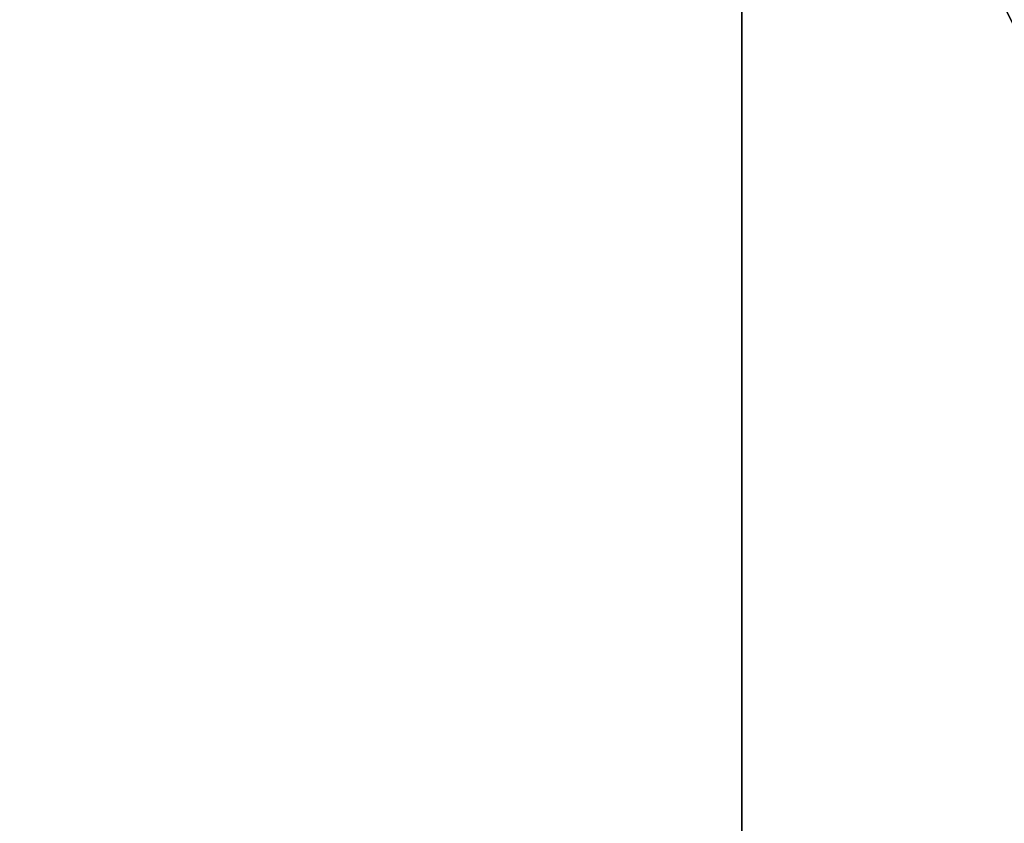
# Model space of a CAD drawing. Header units: millimetres. Extents: x -125 to 171, y -35 to 1363.
# Tile 830 of 1056: x -52.528832 to -52.528585, y 1225.69966 to 1225.699862. Entities that reach past the tile are written whole.
import ezdxf

# ---------------------------------------------------------------- set-up
doc = ezdxf.new("R2010")
doc.units = ezdxf.units.MM
doc.header["$LTSCALE"] = 65.185185
doc.layers.add('2680', color=7, linetype='CONTINUOUS')
doc.layers.add('2681', color=7, linetype='CONTINUOUS')

msp = doc.modelspace()

# ---------------------------------------------------------------- linework, layer by layer
at = {"layer": '2680', "linetype": 'CONTINUOUS'}
for points in [[(-53.44717869, 1225.7, 295.5645384), (-53.44718014, 1223.2, 295.56453589), (-52.5286039, 1223.2, 296.39161436), (-53.44717869, 1225.7, 295.5645384)], [(-52.52865076, 1225.7, 296.3915935), (-53.44717869, 1225.7, 295.5645384), (-52.5286039, 1223.2, 296.39161436), (-52.52865076, 1225.7, 296.3915935)], [(-51.29927349, 1225.7, 296.52080625), (-52.52865076, 1225.7, 296.3915935), (-51.29932368, 1223.2, 296.52081692), (-51.29927349, 1225.7, 296.52080625)], [(-52.52865076, 1225.7, 296.3915935), (-52.5286039, 1223.2, 296.39161436), (-51.29932368, 1223.2, 296.52081692), (-52.52865076, 1225.7, 296.3915935)]]:
    msp.add_3dface(points, dxfattribs=at)
at = {"layer": '2681', "linetype": 'CONTINUOUS'}
for points in [[(-53.20141394, 1225.7, 293.22624285), (-52.13100363, 1225.7, 292.60823357), (-53.20141587, 1223.2, 293.22624499), (-53.20141394, 1225.7, 293.22624285)], [(-52.13100363, 1225.7, 292.60823357), (-52.13095344, 1223.2, 292.6082229), (-53.20141587, 1223.2, 293.22624499), (-52.13100363, 1225.7, 292.60823357)]]:
    msp.add_3dface(points, dxfattribs=at)

doc.saveas('drawing.dxf')
